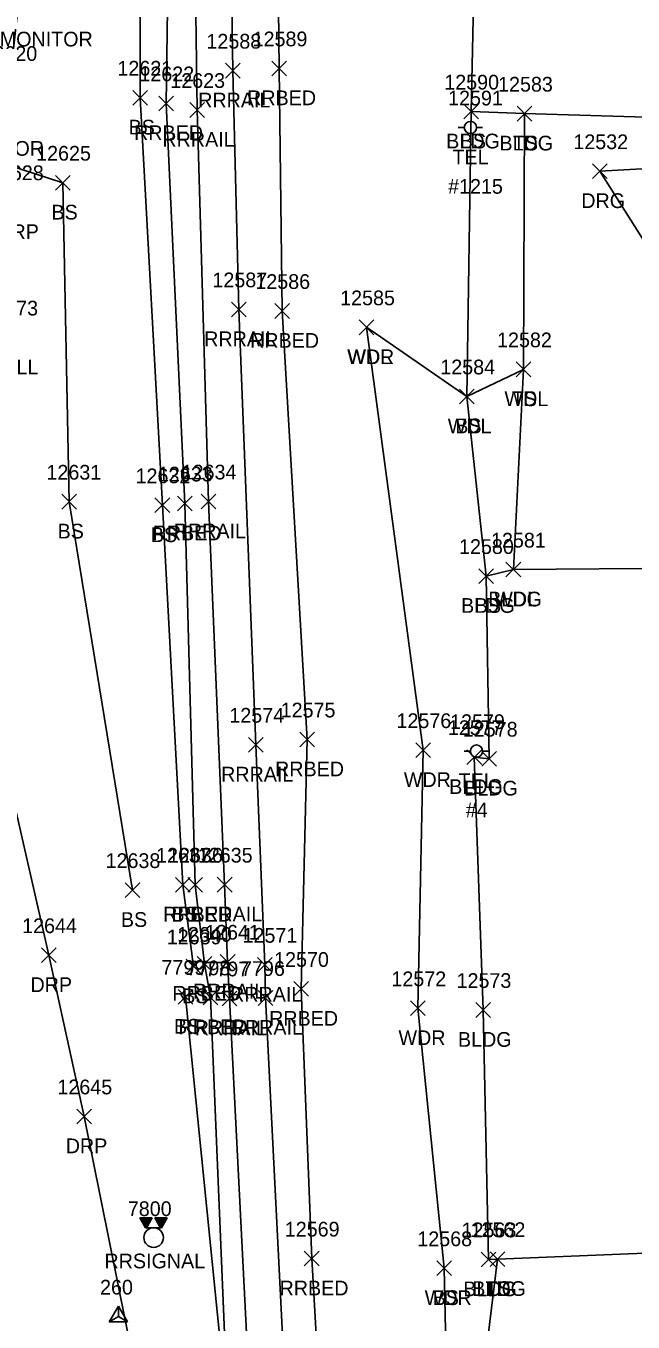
# Model space of a CAD drawing. Extents: x 1769141 to 1770911, y 735471 to 741449.
# Drawn here: x 1770130.8 to 1770213.3, y 741144 to 741320.1 of the extents above; entities that cross this region are included whole.
import ezdxf

# ---------------------------------------------------------------- set-up
doc = ezdxf.new("R2010")
doc.units = 0
for name, color, linetype in [('C_I', 7, 'Continuous'), ('CPSM', 7, 'Continuous'), ('L_A', 7, 'Continuous'), ('L_I', 7, 'Continuous'), ('L_TIC', 7, 'Continuous'), ('LAWA', 7, 'Continuous'), ('LBC', 7, 'Continuous'), ('LELB', 7, 'Continuous'), ('LSOGP', 7, 'Continuous'), ('R_A', 7, 'Continuous'), ('R_I', 7, 'Continuous'), ('R_TIC', 7, 'Continuous'), ('RDG', 7, 'Continuous'), ('RDP', 7, 'Continuous'), ('RR', 7, 'Continuous'), ('RRB', 7, 'Continuous'), ('TCSH', 7, 'Continuous'), ('U_A', 7, 'Continuous'), ('U_C', 7, 'Continuous'), ('U_I', 7, 'Continuous'), ('UP', 7, 'Continuous')]:
    doc.layers.add(name, color=color, linetype=linetype)

msp = doc.modelspace()

# ---------------------------------------------------------------- linework, layer by layer
at = {"layer": 'CPSM'}
for p, q in [((1770142.12, 741144.01), (1770143.37, 741146.18)), ((1770144.62, 741144.01), (1770143.37, 741146.18)), ((1770143.37, 741144.74), (1770143.37, 741146.18)), ((1770142.12, 741144.01), (1770143.37, 741144.74)), ((1770142.12, 741144.01), (1770144.62, 741144.01)), ((1770143.37, 741144.74), (1770143.37, 741144.74)), ((1770143.37, 741144.74), (1770144.62, 741144.01))]:
    msp.add_line(p, q, dxfattribs=at)
at = {"layer": 'L_TIC'}
for points in [[(1770145.31, 741309.35), (1770147.31, 741311.35)], [(1770147.31, 741309.35), (1770145.31, 741311.35)], [(1770190.3, 741307.46), (1770192.3, 741309.46)], [(1770192.3, 741307.46), (1770190.3, 741309.46)], [(1770190.3, 741307.46), (1770192.3, 741309.46)], [(1770192.3, 741307.46), (1770190.3, 741309.46)], [(1770197.53, 741307.18), (1770199.53, 741309.18)], [(1770199.53, 741307.18), (1770197.53, 741309.18)], [(1770197.53, 741307.18), (1770199.53, 741309.18)], [(1770199.53, 741307.18), (1770197.53, 741309.18)], [(1770134.84, 741297.8), (1770136.84, 741299.8)], [(1770136.84, 741297.8), (1770134.84, 741299.8)], [(1770176.08, 741278.15), (1770178.08, 741280.15)], [(1770178.08, 741278.15), (1770176.08, 741280.15)], [(1770176.08, 741278.15), (1770178.08, 741280.15)], [(1770178.08, 741278.15), (1770176.08, 741280.15)], [(1770197.39, 741272.44), (1770199.39, 741274.44)], [(1770199.39, 741272.44), (1770197.39, 741274.44)], [(1770197.39, 741272.44), (1770199.39, 741274.44)], [(1770199.39, 741272.44), (1770197.39, 741274.44)], [(1770189.68, 741268.76), (1770191.68, 741270.76)], [(1770191.68, 741268.76), (1770189.68, 741270.76)], [(1770189.68, 741268.76), (1770191.68, 741270.76)], [(1770191.68, 741268.76), (1770189.68, 741270.76)], [(1770135.67, 741254.46), (1770137.67, 741256.46)], [(1770137.67, 741254.46), (1770135.67, 741256.46)], [(1770148.34, 741253.97), (1770150.34, 741255.97)], [(1770150.34, 741253.97), (1770148.34, 741255.97)], [(1770196.01, 741245.23), (1770198.01, 741247.23)], [(1770198.01, 741245.23), (1770196.01, 741247.23)], [(1770196.01, 741245.23), (1770198.01, 741247.23)], [(1770198.01, 741245.23), (1770196.01, 741247.23)], [(1770196.01, 741245.23), (1770198.01, 741247.23)], [(1770198.01, 741245.23), (1770196.01, 741247.23)], [(1770192.32, 741244.36), (1770194.32, 741246.36)], [(1770194.32, 741244.36), (1770192.32, 741246.36)], [(1770192.32, 741244.36), (1770194.32, 741246.36)], [(1770194.32, 741244.36), (1770192.32, 741246.36)], [(1770183.78, 741220.7), (1770185.78, 741222.7)], [(1770185.78, 741220.7), (1770183.78, 741222.7)], [(1770190.71, 741219.75), (1770192.71, 741221.75)], [(1770192.71, 741219.75), (1770190.71, 741221.75)], [(1770192.74, 741219.54), (1770194.74, 741221.54)], [(1770194.74, 741219.54), (1770192.74, 741221.54)], [(1770144.27, 741201.69), (1770146.27, 741203.69)], [(1770146.27, 741201.69), (1770144.27, 741203.69)], [(1770151.13, 741202.42), (1770153.13, 741204.42)], [(1770153.13, 741202.42), (1770151.13, 741204.42)], [(1770152.59, 741191.32), (1770154.59, 741193.32)], [(1770154.59, 741191.32), (1770152.59, 741193.32)], [(1770151.48, 741187.18), (1770153.48, 741189.18)], [(1770153.48, 741187.18), (1770151.48, 741189.18)], [(1770183.04, 741185.63), (1770185.04, 741187.63)], [(1770185.04, 741185.63), (1770183.04, 741187.63)], [(1770191.9, 741185.4), (1770193.9, 741187.4)], [(1770193.9, 741185.4), (1770191.9, 741187.4)], [(1770186.61, 741150.31), (1770188.61, 741152.31)], [(1770188.61, 741150.31), (1770186.61, 741152.31)], [(1770186.61, 741150.31), (1770188.61, 741152.31)], [(1770188.61, 741150.31), (1770186.61, 741152.31)], [(1770192.62, 741151.51), (1770194.62, 741153.51)], [(1770194.62, 741151.51), (1770192.62, 741153.51)], [(1770193.84, 741151.55), (1770195.84, 741153.55)], [(1770195.84, 741151.55), (1770193.84, 741153.55)], [(1770193.84, 741151.55), (1770195.84, 741153.55)], [(1770195.84, 741151.55), (1770193.84, 741153.55)]]:
    msp.add_lwpolyline(points, dxfattribs=at)
at = {"layer": 'LAWA'}
for points in [[(1770187.61, 741151.31), (1770184.04, 741186.63), (1770184.78, 741221.7), (1770177.08, 741279.15)], [(1770197.01, 741246.23), (1770198.39, 741273.44), (1770190.68, 741269.76), (1770177.08, 741279.15)]]:
    msp.add_lwpolyline(points, dxfattribs=at)
at = {"layer": 'LBC'}
for points in [[(1770249.5, 741306.67), (1770198.53, 741308.18), (1770191.3, 741308.46), (1770192.48, 741362.93)], [(1770218.24, 741153.49), (1770194.84, 741152.55), (1770193.62, 741152.51), (1770192.9, 741186.4), (1770191.71, 741220.75), (1770193.74, 741220.54), (1770193.32, 741245.36), (1770197.01, 741246.23)], [(1770243.49, 741246.6), (1770197.01, 741246.23)]]:
    msp.add_lwpolyline(points, dxfattribs=at)
at = {"layer": 'LELB'}
for points in [[(1770138.33, 741423.16), (1770133.9, 741361.32), (1770128.63, 741312.35), (1770126.33, 741301.84), (1770135.84, 741298.8), (1770136.67, 741255.46), (1770145.27, 741202.69)], [(1770147.54, 741413.98), (1770146.26, 741361.03), (1770146.31, 741310.35), (1770149.34, 741254.97), (1770152.13, 741203.42), (1770153.59, 741192.32)], [(1770193.32, 741245.36), (1770190.68, 741269.76), (1770191.3, 741308.46)], [(1770198.39, 741273.44), (1770198.53, 741308.18)], [(1770158.3, 741130.6), (1770152.48, 741188.18)], [(1770208.77, 741130.39), (1770195.11, 741132.11), (1770192.95, 741137.02), (1770194.84, 741152.55)], [(1770185.98, 741129.82), (1770188.06, 741130.33), (1770187.61, 741151.31)]]:
    msp.add_lwpolyline(points, dxfattribs=at)
at = {"layer": 'LSOGP'}
msp.add_lwpolyline([(1770314.57, 741136.68), (1770310.47, 741155.15), (1770310.46, 741155.36), (1770310.32, 741159.27), (1770311.94, 741187.04), (1770310.45, 741187.03), (1770310.24, 741190.19), (1770308.07, 741192.49), (1770308.18, 741196.75), (1770285.88, 741239.85), (1770282.07, 741240.29), (1770277.29, 741240.07), (1770274.97, 741242.19), (1770265.29, 741259.19), (1770265.38, 741267.7), (1770265.47, 741276.21), (1770265.56, 741284.71), (1770255.76, 741305.94), (1770249.5, 741306.67), (1770198.53, 741308.18), (1770191.3, 741308.46), (1770192.48, 741362.93)], dxfattribs=at)
at = {"layer": 'R_TIC'}
for points in [[(1770157.92, 741313.02), (1770159.92, 741315.02)], [(1770159.92, 741313.02), (1770157.92, 741315.02)], [(1770164.2, 741313.33), (1770166.2, 741315.33)], [(1770166.2, 741313.33), (1770164.2, 741315.33)], [(1770148.86, 741308.58), (1770150.86, 741310.58)], [(1770150.86, 741308.58), (1770148.86, 741310.58)], [(1770153.06, 741307.68), (1770155.06, 741309.68)], [(1770155.06, 741307.68), (1770153.06, 741309.68)], [(1770207.75, 741299.36), (1770209.75, 741301.36)], [(1770209.75, 741299.36), (1770207.75, 741301.36)], [(1770158.73, 741280.59), (1770160.73, 741282.59)], [(1770160.73, 741280.59), (1770158.73, 741282.59)], [(1770164.62, 741280.37), (1770166.62, 741282.37)], [(1770166.62, 741280.37), (1770164.62, 741282.37)], [(1770151.38, 741254.21), (1770153.38, 741256.21)], [(1770153.38, 741254.21), (1770151.38, 741256.21)], [(1770154.6, 741254.48), (1770156.6, 741256.48)], [(1770156.6, 741254.48), (1770154.6, 741256.48)], [(1770168, 741222.15), (1770170, 741224.15)], [(1770170, 741222.15), (1770168, 741224.15)], [(1770161.03, 741221.44), (1770163.03, 741223.44)], [(1770163.03, 741221.44), (1770161.03, 741223.44)], [(1770152.8, 741202.42), (1770154.8, 741204.42)], [(1770154.8, 741202.42), (1770152.8, 741204.42)], [(1770156.8, 741202.43), (1770158.8, 741204.43)], [(1770158.8, 741202.43), (1770156.8, 741204.43)], [(1770132.94, 741192.84), (1770134.94, 741194.84)], [(1770134.94, 741192.84), (1770132.94, 741194.84)], [(1770154.05, 741191.67), (1770156.05, 741193.67)], [(1770156.05, 741191.67), (1770154.05, 741193.67)], [(1770157.21, 741191.96), (1770159.21, 741193.96)], [(1770159.21, 741191.96), (1770157.21, 741193.96)], [(1770162.25, 741191.54), (1770164.25, 741193.54)], [(1770164.25, 741191.54), (1770162.25, 741193.54)], [(1770154.88, 741187.11), (1770156.88, 741189.11)], [(1770156.88, 741187.11), (1770154.88, 741189.11)], [(1770157.45, 741186.97), (1770159.45, 741188.97)], [(1770159.45, 741186.97), (1770157.45, 741188.97)], [(1770162.34, 741187.03), (1770164.34, 741189.03)], [(1770164.34, 741187.03), (1770162.34, 741189.03)], [(1770167.2, 741188.26), (1770169.2, 741190.26)], [(1770169.2, 741188.26), (1770167.2, 741190.26)], [(1770137.73, 741170.94), (1770139.73, 741172.94)], [(1770139.73, 741170.94), (1770137.73, 741172.94)], [(1770168.62, 741151.62), (1770170.62, 741153.62)], [(1770170.62, 741151.62), (1770168.62, 741153.62)]]:
    msp.add_lwpolyline(points, dxfattribs=at)
at = {"layer": 'RDG'}
msp.add_lwpolyline([(1770255.76, 741305.94), (1770248.6, 741302.58), (1770208.75, 741300.36), (1770229.16, 741268.07), (1770248.38, 741260.09), (1770254.29, 741251.36)], dxfattribs=at)
at = {"layer": 'RDP'}
msp.add_lwpolyline([(1770119.07, 741298.17), (1770129.43, 741296.15), (1770123.39, 741257.98), (1770122.92, 741246.96), (1770125.26, 741231.62), (1770133.94, 741193.84), (1770138.73, 741171.94), (1770145.54, 741137.99), (1770152.27, 741119.26), (1770155, 741113.47)], dxfattribs=at)
at = {"layer": 'RR'}
for points in [[(1770153.45, 741410.92), (1770153.33, 741360.94), (1770154.06, 741308.68), (1770155.6, 741255.48), (1770157.8, 741203.43), (1770158.21, 741192.96)], [(1770163.25, 741192.54), (1770162.03, 741222.44), (1770159.73, 741281.59), (1770158.92, 741314.02), (1770158.16, 741364.39), (1770158.29, 741403.48)], [(1770158.21, 741192.96), (1770158.45, 741187.97)], [(1770163.25, 741192.54), (1770163.34, 741188.03)], [(1770166.69, 741022.36), (1770165.46, 741046.82), (1770163.28, 741089.78), (1770162.62, 741102.64), (1770162.01, 741112.73), (1770161.37, 741130.93), (1770158.45, 741187.97)], [(1770171.66, 741021.88), (1770170.48, 741047.19), (1770168.23, 741090.03), (1770167.05, 741113.74), (1770166.21, 741131.45), (1770163.34, 741188.03)]]:
    msp.add_lwpolyline(points, dxfattribs=at)
at = {"layer": 'RRB'}
for points in [[(1770149.36, 741413.07), (1770150.6, 741361.04), (1770149.86, 741309.58), (1770152.38, 741255.21), (1770153.8, 741203.42), (1770155.05, 741192.67)], [(1770171.54, 741119.19), (1770169.62, 741152.62), (1770168.2, 741189.26), (1770169, 741223.15), (1770165.62, 741281.37), (1770165.2, 741314.33), (1770164.65, 741363.33), (1770165.07, 741397.16)], [(1770155.05, 741192.67), (1770155.88, 741188.11)], [(1770158.95, 741112.7), (1770158.3, 741130.6), (1770155.88, 741188.11)]]:
    msp.add_lwpolyline(points, dxfattribs=at)
at = {"layer": 'TCSH'}
for p, q in [((1770147.96, 741158.14), (1770146.3, 741158.14)), ((1770146.3, 741158.14), (1770147.07, 741156.81)), ((1770147.2, 741156.81), (1770147.96, 741158.14)), ((1770150, 741158.14), (1770148.33, 741158.14)), ((1770148.33, 741158.14), (1770149.1, 741156.81)), ((1770149.23, 741156.81), (1770150, 741158.14)), ((1770149.23, 741156.81), (1770147.07, 741156.81)), ((1770148.15, 741155.48), (1770148.15, 741155.48))]:
    msp.add_line(p, q, dxfattribs=at)
for points in [[(1770146.34, 741158.07), (1770147.92, 741158.07)], [(1770146.42, 741157.93), (1770147.84, 741157.93)], [(1770146.5, 741157.8), (1770147.77, 741157.8)], [(1770146.57, 741157.67), (1770147.69, 741157.67)], [(1770146.65, 741157.53), (1770147.61, 741157.53)], [(1770146.73, 741157.4), (1770147.54, 741157.4)], [(1770146.8, 741157.27), (1770147.46, 741157.27)], [(1770148.36, 741158.1), (1770149.97, 741158.1)], [(1770148.44, 741157.96), (1770149.89, 741157.96)], [(1770148.51, 741157.83), (1770149.82, 741157.83)], [(1770148.59, 741157.7), (1770149.74, 741157.7)], [(1770148.67, 741157.56), (1770149.66, 741157.56)], [(1770148.75, 741157.43), (1770149.59, 741157.43)], [(1770148.82, 741157.3), (1770149.51, 741157.3)], [(1770148.9, 741157.16), (1770149.43, 741157.16)], [(1770146.88, 741157.13), (1770147.38, 741157.13)], [(1770146.96, 741157), (1770147.3, 741157)], [(1770147.04, 741156.87), (1770147.23, 741156.87)], [(1770148.98, 741157.03), (1770149.36, 741157.03)], [(1770149.05, 741156.9), (1770149.28, 741156.9)]]:
    msp.add_lwpolyline(points, dxfattribs=at)
msp.add_circle((1770148.15, 741155.48), 1.33, dxfattribs=at)
at = {"layer": 'UP'}
for p, q in [((1770189.52, 741306.29), (1770190.34, 741306.29)), ((1770191.18, 741306.3), (1770191.18, 741306.3)), ((1770192.84, 741306.3), (1770192.01, 741306.3)), ((1770192.01, 741306.3), (1770192.01, 741306.3)), ((1770192.84, 741306.3), (1770192.84, 741306.3)), ((1770190.35, 741221.57), (1770191.18, 741221.57)), ((1770192.01, 741221.57), (1770192.01, 741221.57)), ((1770193.68, 741221.57), (1770192.85, 741221.57)), ((1770192.85, 741221.57), (1770192.85, 741221.57)), ((1770193.68, 741221.57), (1770193.68, 741221.57))]:
    msp.add_line(p, q, dxfattribs=at)
for centre in [(1770191.18, 741306.3), (1770192.01, 741221.57)]:
    msp.add_circle(centre, 0.833, dxfattribs=at)

# ---------------------------------------------------------------- texts
at = {"layer": 'C_I'}
msp.add_text('260', height=2, dxfattribs=at).set_placement((1770140.88, 741147.74))
at = {"layer": 'L_A'}
for s, p in [('BS', (1770144.75, 741305.35)), ('BLDG', (1770187.89, 741303.46)), ('BS', (1770189.74, 741303.46)), ('BLDG', (1770195.12, 741303.18)), ('TS', (1770196.94, 741303.18)), ('BS', (1770134.28, 741293.8)), ('WDR', (1770174.44, 741274.15)), ('WDL', (1770174.49, 741274.15)), ('WDL', (1770195.81, 741268.44)), ('TS', (1770196.8, 741268.44)), ('WDL', (1770188.1, 741264.76)), ('BS', (1770189.12, 741264.76)), ('BS', (1770135.11, 741250.46)), ('BS', (1770147.78, 741249.97)), ('BLDG', (1770189.91, 741240.36)), ('BS', (1770191.76, 741240.36)), ('BLDG', (1770193.6, 741241.23)), ('BLDG', (1770193.6, 741241.23)), ('WDL', (1770194.42, 741241.23)), ('WDR', (1770182.14, 741216.7)), ('BLDG', (1770188.3, 741215.75)), ('BLDG', (1770190.33, 741215.54)), ('BS', (1770143.71, 741197.69)), ('BS', (1770150.57, 741198.42)), ('BS', (1770152.03, 741187.32)), ('BS', (1770150.92, 741183.18)), ('WDR', (1770181.41, 741181.63)), ('BLDG', (1770189.49, 741181.4)), ('BLDG', (1770190.21, 741147.51)), ('BLDG', (1770191.43, 741147.55)), ('TS', (1770193.25, 741147.55)), ('WDR', (1770184.97, 741146.31)), ('BS', (1770186.05, 741146.31))]:
    msp.add_text(s, height=2, dxfattribs=at).set_placement(p)
at = {"layer": 'L_I'}
for s, p in [('12620', (1770124.91, 741315.35)), ('12621', (1770143.24, 741313.35)), ('12590', (1770187.63, 741311.46)), ('12590', (1770187.63, 741311.46)), ('12583', (1770194.94, 741311.18)), ('12583', (1770194.94, 741311.18)), ('12625', (1770132.2, 741301.8)), ('12585', (1770173.49, 741282.15)), ('12585', (1770173.49, 741282.15)), ('12582', (1770194.8, 741276.44)), ('12582', (1770194.8, 741276.44)), ('12584', (1770187.09, 741272.76)), ('12584', (1770187.09, 741272.76)), ('12631', (1770133.6, 741258.46)), ('12632', (1770145.7, 741257.97)), ('12581', (1770193.98, 741249.23)), ('12581', (1770193.98, 741249.23)), ('12581', (1770193.98, 741249.23)), ('12580', (1770189.64, 741248.36)), ('12580', (1770189.64, 741248.36)), ('12576', (1770181.14, 741224.7)), ('12577', (1770188.12, 741223.75)), ('12578', (1770190.15, 741223.54)), ('12637', (1770148.49, 741206.42)), ('12638', (1770141.63, 741205.69)), ('12639', (1770149.95, 741195.32)), ('7799', (1770149.22, 741191.18)), ('12572', (1770180.45, 741189.63)), ('12573', (1770189.3, 741189.4)), ('12563', (1770189.98, 741155.51)), ('12562', (1770191.2, 741155.55)), ('12562', (1770191.2, 741155.55)), ('12568', (1770183.97, 741154.31)), ('12568', (1770183.97, 741154.31))]:
    msp.add_text(s, height=2, dxfattribs=at).set_placement(p)
at = {"layer": 'R_A'}
for s, p in [('RRRAIL', (1770154.21, 741309.02)), ('RRBED', (1770160.85, 741309.33)), ('RRBED', (1770145.5, 741304.58)), ('RRRAIL', (1770149.35, 741303.68)), ('DRG', (1770206.24, 741295.36)), ('DRP', (1770126.92, 741291.15)), ('RRRAIL', (1770155.02, 741276.59)), ('RRBED', (1770161.26, 741276.37)), ('RRRAIL', (1770150.89, 741250.48)), ('RRBED', (1770148.02, 741250.21)), ('RRRAIL', (1770157.32, 741217.44)), ('RRBED', (1770164.65, 741218.15)), ('RRBED', (1770149.45, 741198.42)), ('RRRAIL', (1770153.09, 741198.43)), ('DRP', (1770131.43, 741188.84)), ('RRBED', (1770150.7, 741187.67)), ('RRRAIL', (1770153.5, 741187.96)), ('RRRAIL', (1770158.54, 741187.54)), ('RRBED', (1770163.84, 741184.26)), ('RRBED', (1770151.53, 741183.11)), ('RRRAIL', (1770153.74, 741182.97)), ('RRRAIL', (1770158.63, 741183.03)), ('DRP', (1770136.22, 741166.94)), ('RRSIGNAL', (1770141.48, 741151.3)), ('RRBED', (1770165.26, 741147.62))]:
    msp.add_text(s, height=2, dxfattribs=at).set_placement(p)
at = {"layer": 'R_I'}
for s, p in [('12589', (1770161.6, 741317.33)), ('12588', (1770155.33, 741317.02)), ('12622', (1770146.22, 741312.58)), ('12623', (1770150.42, 741311.68)), ('12532', (1770205.16, 741303.36)), ('12628', (1770125.79, 741299.15)), ('12587', (1770156.14, 741284.59)), ('12586', (1770161.97, 741284.37)), ('12633', (1770148.74, 741258.21)), ('12634', (1770151.96, 741258.48)), ('12575', (1770165.41, 741226.15)), ('12574', (1770158.44, 741225.44)), ('12636', (1770150.11, 741206.42)), ('12635', (1770154.16, 741206.43)), ('12644', (1770130.3, 741196.84)), ('12640', (1770151.33, 741195.67)), ('12641', (1770155.14, 741195.96)), ('12571', (1770160.23, 741195.54)), ('12570', (1770164.52, 741192.26)), ('7798', (1770152.62, 741191.11)), ('7797', (1770155.19, 741190.97)), ('7796', (1770160.03, 741191.03)), ('12645', (1770135.09, 741174.94)), ('7800', (1770144.65, 741158.4)), ('12569', (1770165.97, 741155.62))]:
    msp.add_text(s, height=2, dxfattribs=at).set_placement(p)
at = {"layer": 'U_A'}
for s, p in [('TEL', (1770188.74, 741301.3)), ('WELL', (1770125.22, 741272.76)), ('TEL', (1770189.57, 741216.57))]:
    msp.add_text(s, height=2, dxfattribs=at).set_placement(p)
at = {"layer": 'U_C'}
for s, p in [('MONITOR', (1770127.26, 741317.31)), ('MONITOR', (1770120.64, 741302.46)), ('#1215', (1770188.15, 741297.3)), ('#4', (1770190.55, 741212.57))]:
    msp.add_text(s, height=2, dxfattribs=at).set_placement(p)
at = {"layer": 'U_I'}
for s, p in [('12591', (1770188.15, 741309.3)), ('12673', (1770125.02, 741280.76)), ('12579', (1770188.42, 741224.57))]:
    msp.add_text(s, height=2, dxfattribs=at).set_placement(p)

doc.saveas('drawing.dxf')
